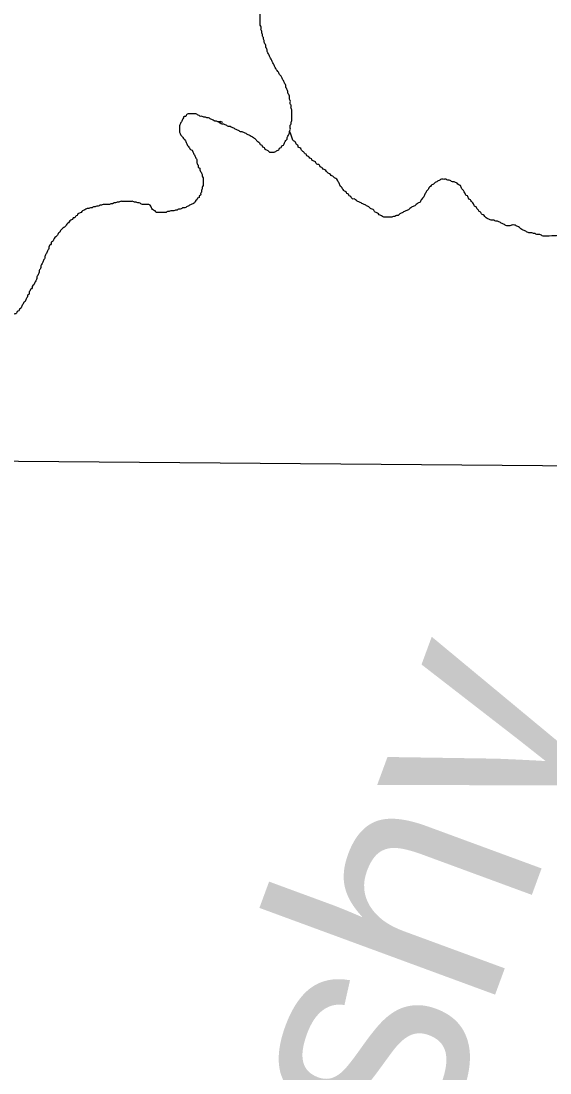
# Model space of a CAD drawing. Extents: x 813775 to 1157140, y 1757555 to 1979907.
# Drawn here: x 1039048 to 1040922, y 1827918 to 1831646 of the extents above; entities that cross this region are included whole.
import ezdxf

# ---------------------------------------------------------------- set-up
doc = ezdxf.new("R2010")
doc.units = 0
doc.layers.add('Level 35', color=7, linetype='Continuous')
doc.layers.add('Level 5', color=7, linetype='Continuous')

msp = doc.modelspace()

# ---------------------------------------------------------------- linework, layer by layer
at = {"layer": 'Level 35'}
for points in [[(1039971.9, 1831445.4), (1039969.1, 1831450.9), (1039963.7, 1831456.3), (1039961, 1831461.8), (1039958.2, 1831467.2), (1039952.8, 1831472.7), (1039950.1, 1831478.1), (1039947.3, 1831483.6), (1039944.6, 1831489), (1039941.9, 1831494.5), (1039939.2, 1831499.9), (1039936.4, 1831505.4), (1039933.7, 1831510.8), (1039931, 1831516.3), (1039928.3, 1831521.7), (1039925.5, 1831527.2), (1039922.8, 1831532.6), (1039920.1, 1831538.1), (1039920.1, 1831543.5), (1039917.4, 1831549), (1039914.7, 1831554.4), (1039914.7, 1831559.9), (1039911.9, 1831565.3), (1039909.2, 1831570.8), (1039909.2, 1831576.2), (1039906.5, 1831581.7), (1039906.5, 1831587.1), (1039903.8, 1831592.6), (1039903.8, 1831598), (1039901, 1831603.5), (1039901, 1831608.9), (1039898.3, 1831614.4), (1039898.3, 1831619.8), (1039898.3, 1831625.3), (1039895.6, 1831630.7), (1039895.6, 1831636.2), (1039895.6, 1831641.6), (1039895.6, 1831647.1), (1039895.6, 1831652.5), (1039895.6, 1831658), (1039895.6, 1831663.4), (1039895.6, 1831668.9), (1039895.6, 1831674.3), (1039895.6, 1831679.8), (1039895.6, 1831685.2), (1039895.6, 1831690.7), (1039895.6, 1831696.1), (1039895.6, 1831701.6), (1039895.6, 1831707), (1039898.3, 1831712.5), (1039898.3, 1831717.9), (1039898.3, 1831723.4), (1039898.3, 1831728.8), (1039898.3, 1831734.3), (1039901, 1831739.7), (1039901, 1831745.2), (1039903.8, 1831750.6), (1039903.8, 1831756.1), (1039906.5, 1831761.5), (1039909.2, 1831767), (1039914.7, 1831772.4), (1039917.4, 1831777.9), (1039920.1, 1831783.3), (1039922.8, 1831788.8), (1039928.3, 1831791.5), (1039931, 1831797), (1039936.4, 1831799.7), (1039941.9, 1831799.7), (1039947.3, 1831805.1), (1039952.8, 1831807.9), (1039958.2, 1831807.9), (1039963.7, 1831810.6), (1039969.1, 1831813.3), (1039974.6, 1831813.3), (1039980, 1831816), (1039985.5, 1831816), (1039990.9, 1831816), (1039996.4, 1831818.8), (1040001.8, 1831821.5), (1040007.3, 1831826.9), (1040012.7, 1831829.7), (1040015.4, 1831835.1), (1040018.2, 1831840.6), (1040020.9, 1831846), (1040023.6, 1831851.5), (1040023.6, 1831856.9), (1040023.6, 1831862.4), (1040026.3, 1831867.8), (1040029, 1831873.3), (1040031.8, 1831878.7), (1040031.8, 1831884.2)], [(1039754, 1831290.1), (1039748.5, 1831287.4), (1039754, 1831284.6), (1039759.4, 1831281.9), (1039764.9, 1831281.9), (1039770.3, 1831279.2), (1039775.7, 1831276.5), (1039781.2, 1831273.7), (1039786.6, 1831273.7), (1039792.1, 1831271), (1039797.5, 1831268.3), (1039803, 1831265.6), (1039808.4, 1831262.8), (1039813.9, 1831260.1), (1039819.3, 1831257.4), (1039824.8, 1831254.7), (1039830.2, 1831254.7), (1039835.7, 1831251.9), (1039841.1, 1831249.2), (1039846.6, 1831246.5), (1039852, 1831243.8), (1039857.5, 1831241), (1039862.9, 1831238.3), (1039868.4, 1831235.6), (1039873.8, 1831230.1), (1039879.2, 1831227.4), (1039882, 1831222), (1039887.4, 1831219.2), (1039892.9, 1831213.8), (1039895.6, 1831208.3), (1039901, 1831205.6), (1039903.8, 1831200.2), (1039909.2, 1831197.4), (1039911.9, 1831192), (1039917.4, 1831189.3), (1039922.8, 1831186.5), (1039928.3, 1831181.1), (1039933.7, 1831181.1), (1039939.2, 1831181.1), (1039944.6, 1831181.1), (1039950.1, 1831183.8), (1039955.5, 1831186.5), (1039961, 1831189.3), (1039963.7, 1831194.7), (1039969.1, 1831197.4), (1039971.9, 1831202.9), (1039977.3, 1831205.6), (1039980, 1831211.1), (1039982.7, 1831216.5), (1039985.5, 1831222), (1039990.9, 1831227.4), (1039990.9, 1831232.9), (1039993.6, 1831238.3), (1039996.4, 1831243.8), (1039999.1, 1831249.2), (1039999.1, 1831254.7), (1040001.8, 1831260.1), (1040001.8, 1831265.6), (1040001.8, 1831271), (1040001.8, 1831276.5), (1040004.5, 1831281.9), (1040004.5, 1831287.4), (1040007.3, 1831292.8), (1040007.3, 1831298.3), (1040007.3, 1831303.7), (1040007.3, 1831309.2), (1040007.3, 1831314.6), (1040007.3, 1831320.1), (1040007.3, 1831325.5), (1040007.3, 1831331), (1040004.5, 1831336.4), (1040004.5, 1831341.9), (1040004.5, 1831347.3), (1040001.8, 1831352.8), (1040001.8, 1831358.2), (1040001.8, 1831363.7), (1039999.1, 1831369.1), (1039999.1, 1831374.6), (1039999.1, 1831380), (1039996.4, 1831385.5), (1039993.6, 1831390.9), (1039993.6, 1831396.4), (1039990.9, 1831401.8), (1039988.2, 1831407.3), (1039985.5, 1831412.7), (1039985.5, 1831418.2), (1039982.7, 1831423.6), (1039980, 1831429.1), (1039977.3, 1831434.5), (1039974.6, 1831440), (1039971.9, 1831445.4)], [(1039762.4, 1831285.7), (1039756.9, 1831288.5), (1039751.3, 1831288.5), (1039745.7, 1831288.5), (1039740.1, 1831291.3), (1039734.6, 1831291.3), (1039729, 1831294.1), (1039723.4, 1831296.8), (1039717.8, 1831299.6), (1039712.2, 1831302.4), (1039706.7, 1831302.4), (1039701.1, 1831305.2), (1039695.5, 1831305.2), (1039689.9, 1831308), (1039684.3, 1831308), (1039678.8, 1831310.8), (1039673.2, 1831313.6), (1039667.6, 1831316.4), (1039662, 1831316.4), (1039656.4, 1831316.4), (1039650.9, 1831316.4), (1039645.3, 1831316.4), (1039639.7, 1831316.4), (1039634.1, 1831313.6), (1039631.3, 1831308), (1039625.8, 1831308), (1039623, 1831302.4), (1039620.2, 1831296.8), (1039617.4, 1831291.3), (1039614.6, 1831285.7), (1039611.8, 1831280.1), (1039609, 1831274.5), (1039609, 1831268.9), (1039609, 1831263.4), (1039609, 1831257.8), (1039609, 1831252.2), (1039611.8, 1831246.6), (1039614.6, 1831241), (1039620.2, 1831235.5), (1039623, 1831229.9), (1039628.6, 1831224.3), (1039631.3, 1831218.7), (1039634.1, 1831213.1), (1039636.9, 1831207.5), (1039639.7, 1831202), (1039645.3, 1831196.4), (1039648.1, 1831190.8), (1039653.7, 1831188), (1039656.4, 1831182.4), (1039659.2, 1831176.9), (1039662, 1831171.3), (1039664.8, 1831165.7), (1039667.6, 1831160.1), (1039670.4, 1831154.5), (1039670.4, 1831148.9), (1039670.4, 1831143.4), (1039673.2, 1831137.8), (1039676, 1831132.2), (1039676, 1831126.6), (1039681.6, 1831123.8), (1039681.6, 1831118.2), (1039684.3, 1831112.7), (1039687.1, 1831107.1), (1039689.9, 1831101.5), (1039689.9, 1831095.9), (1039692.7, 1831090.3), (1039692.7, 1831084.8), (1039692.7, 1831079.2), (1039692.7, 1831073.6), (1039692.7, 1831068), (1039692.7, 1831062.4), (1039689.9, 1831056.9), (1039689.9, 1831051.3), (1039687.1, 1831045.7), (1039687.1, 1831040.1), (1039684.3, 1831034.5), (1039684.3, 1831029), (1039678.8, 1831026.2), (1039678.8, 1831020.6), (1039673.2, 1831017.8), (1039670.4, 1831012.2), (1039664.8, 1831006.6), (1039662, 1831001), (1039656.4, 1830998.3), (1039650.9, 1830995.5), (1039645.3, 1830992.7), (1039639.7, 1830989.9), (1039634.1, 1830987.1), (1039628.6, 1830984.3), (1039623, 1830984.3), (1039617.4, 1830981.5)], [(1040163.6, 1831087.6), (1040158, 1831090.3), (1040152.4, 1831095.9), (1040146.8, 1831098.7), (1040141.2, 1831104.3), (1040135.7, 1831107.1), (1040130.1, 1831112.7), (1040124.5, 1831118.3), (1040118.9, 1831121), (1040113.4, 1831126.6), (1040107.8, 1831129.4), (1040105, 1831135), (1040099.4, 1831137.8), (1040093.8, 1831140.6), (1040091, 1831146.2), (1040085.5, 1831148.9), (1040079.9, 1831151.7), (1040077.1, 1831157.3), (1040071.5, 1831160.1), (1040065.9, 1831165.7), (1040060.4, 1831168.5), (1040057.6, 1831174.1), (1040052, 1831176.9), (1040049.2, 1831182.4), (1040043.6, 1831185.2), (1040040.8, 1831190.8), (1040035.3, 1831196.4), (1040029.7, 1831199.2), (1040029.7, 1831204.8), (1040024.1, 1831207.6), (1040021.3, 1831213.1), (1040018.5, 1831218.7), (1040012.9, 1831221.5), (1040010.1, 1831227.1), (1039999.1, 1831254.7)], [(1040615.4, 1831045.7), (1040609.9, 1831051.3), (1040607.1, 1831056.9), (1040604.3, 1831062.4), (1040598.7, 1831065.2), (1040593.1, 1831070.8), (1040587.5, 1831073.6), (1040582, 1831076.4), (1040576.4, 1831076.4), (1040570.8, 1831079.2), (1040565.2, 1831082), (1040559.7, 1831082), (1040554.1, 1831084.8), (1040548.5, 1831084.8), (1040542.9, 1831084.8), (1040537.3, 1831084.8), (1040531.8, 1831082), (1040526.2, 1831079.2), (1040520.6, 1831076.4), (1040515, 1831073.6), (1040509.4, 1831068), (1040503.9, 1831065.2), (1040498.3, 1831059.6), (1040492.7, 1831054.1), (1040489.9, 1831048.5), (1040484.3, 1831042.9), (1040481.6, 1831037.3), (1040478.8, 1831031.7), (1040476, 1831026.2), (1040473.2, 1831020.6), (1040467.6, 1831015), (1040464.8, 1831009.4), (1040462, 1831003.8), (1040456.4, 1831001), (1040450.9, 1830998.3), (1040445.3, 1830992.7), (1040439.7, 1830989.9), (1040434.1, 1830987.1), (1040428.6, 1830984.3), (1040423, 1830978.7), (1040417.4, 1830975.9), (1040411.8, 1830973.1), (1040406.2, 1830970.4), (1040400.7, 1830967.6), (1040395.1, 1830964.8), (1040389.5, 1830962), (1040383.9, 1830956.4), (1040378.3, 1830956.4), (1040372.8, 1830953.6), (1040367.2, 1830953.6), (1040361.6, 1830950.8), (1040356, 1830950.8), (1040350.5, 1830950.8), (1040344.9, 1830950.8), (1040339.3, 1830950.8), (1040333.7, 1830950.8), (1040328.1, 1830953.6), (1040322.6, 1830956.4), (1040317, 1830959.2), (1040311.4, 1830964.8), (1040305.8, 1830967.6), (1040300.2, 1830970.4), (1040297.5, 1830975.9), (1040291.9, 1830978.7), (1040286.3, 1830981.5), (1040280.7, 1830987.1), (1040275.1, 1830989.9), (1040269.6, 1830992.7), (1040264, 1830995.5), (1040258.4, 1830998.3), (1040252.8, 1831001), (1040247.2, 1831003.8), (1040241.7, 1831006.6), (1040236.1, 1831009.4), (1040230.5, 1831015), (1040224.9, 1831015), (1040219.4, 1831017.8), (1040216.6, 1831023.4), (1040211, 1831026.2), (1040208.2, 1831031.7), (1040202.6, 1831034.5), (1040199.8, 1831040.1), (1040194.2, 1831042.9), (1040188.7, 1831048.5), (1040185.9, 1831054.1), (1040180.3, 1831059.6), (1040177.5, 1831065.2), (1040174.7, 1831070.8), (1040171.9, 1831076.4), (1040169.1, 1831082), (1040163.6, 1831087.6)], [(1040986.5, 1830888.9), (1040919.5, 1830883.8), (1040913.9, 1830883.8), (1040908.3, 1830883.8), (1040902.7, 1830883.8), (1040897.2, 1830883.8), (1040891.6, 1830886.6), (1040886, 1830889.4), (1040880.4, 1830889.4), (1040874.9, 1830889.4), (1040869.3, 1830892.2), (1040863.7, 1830892.2), (1040858.1, 1830895), (1040852.5, 1830895), (1040847, 1830895), (1040841.4, 1830897.8), (1040835.8, 1830900.6), (1040830.2, 1830903.4), (1040824.6, 1830906.2), (1040819.1, 1830909), (1040813.5, 1830914.5), (1040807.9, 1830917.3), (1040802.3, 1830920.1), (1040796.8, 1830922.9), (1040791.2, 1830922.9), (1040785.6, 1830922.9), (1040780, 1830920.1), (1040774.4, 1830920.1), (1040768.9, 1830920.1), (1040763.3, 1830922.9), (1040757.7, 1830925.7), (1040752.1, 1830928.5), (1040746.5, 1830931.3), (1040741, 1830934.1), (1040735.4, 1830936.9), (1040729.8, 1830936.9), (1040724.2, 1830939.7), (1040718.7, 1830939.7), (1040713.1, 1830939.7), (1040707.5, 1830942.4), (1040701.9, 1830945.2), (1040696.3, 1830948), (1040690.8, 1830953.6), (1040685.2, 1830959.2), (1040679.6, 1830962), (1040676.8, 1830967.6), (1040671.2, 1830970.4), (1040668.4, 1830975.9), (1040662.9, 1830981.5), (1040660.1, 1830987.1), (1040654.5, 1830989.9), (1040651.7, 1830995.5), (1040648.9, 1831001), (1040643.3, 1831006.6), (1040640.5, 1831012.2), (1040635, 1831015), (1040632.2, 1831020.6), (1040629.4, 1831026.2), (1040623.8, 1831029), (1040621, 1831034.5), (1040618.2, 1831040.1), (1040615.4, 1831045.7)], [(1039617.4, 1830981.5), (1039611.8, 1830978.7), (1039606.2, 1830978.7), (1039600.7, 1830975.9), (1039595.1, 1830975.9), (1039589.5, 1830973.1), (1039583.9, 1830973.1), (1039578.3, 1830973.1), (1039572.8, 1830970.3), (1039567.2, 1830970.3), (1039561.6, 1830967.6), (1039556, 1830967.6), (1039550.5, 1830967.6), (1039544.9, 1830967.6), (1039539.3, 1830967.6), (1039533.7, 1830967.6), (1039528.1, 1830967.6), (1039522.6, 1830973.1), (1039517, 1830975.9), (1039511.4, 1830981.5), (1039508.6, 1830987.1), (1039505.8, 1830992.7), (1039500.2, 1830995.5), (1039494.7, 1830995.5), (1039489.1, 1830995.5), (1039483.5, 1830995.5), (1039477.9, 1830995.5), (1039472.4, 1830998.3), (1039466.8, 1831001), (1039461.2, 1831001), (1039455.6, 1831003.8), (1039450, 1831003.8), (1039444.5, 1831006.6), (1039438.9, 1831006.6), (1039433.3, 1831006.6), (1039427.7, 1831006.6), (1039422.1, 1831006.6), (1039416.6, 1831006.6), (1039411, 1831006.6), (1039405.4, 1831006.6), (1039399.8, 1831006.6), (1039394.2, 1831003.8), (1039388.7, 1831003.8), (1039383.1, 1831001), (1039377.5, 1831001), (1039371.9, 1830998.3), (1039366.4, 1830998.3), (1039360.8, 1830995.5), (1039355.2, 1830995.5), (1039349.6, 1830995.5), (1039344, 1830995.5), (1039338.5, 1830995.5), (1039332.9, 1830992.7), (1039327.3, 1830992.7), (1039321.7, 1830989.9), (1039316.1, 1830989.9), (1039310.6, 1830987.1), (1039305, 1830987.1), (1039299.4, 1830984.3), (1039293.8, 1830984.3), (1039288.3, 1830981.5), (1039282.7, 1830981.5), (1039277.1, 1830978.7), (1039271.5, 1830975.9), (1039265.9, 1830973.1), (1039260.4, 1830967.6), (1039254.8, 1830964.8), (1039249.2, 1830962), (1039246.4, 1830956.4), (1039240.8, 1830953.6), (1039238, 1830948), (1039232.5, 1830948), (1039229.7, 1830942.4), (1039224.1, 1830939.7), (1039218.5, 1830934.1), (1039212.9, 1830928.5), (1039207.4, 1830922.9), (1039204.6, 1830917.3), (1039199, 1830914.5), (1039193.4, 1830909), (1039187.8, 1830903.4), (1039185, 1830897.8), (1039179.5, 1830892.2), (1039176.7, 1830886.6), (1039171.1, 1830881.1), (1039165.5, 1830875.5), (1039162.7, 1830869.9), (1039159.9, 1830864.3), (1039154.4, 1830861.5), (1039154.4, 1830855.9), (1039148.8, 1830850.4)], [(1039148.8, 1830850.4), (1039146, 1830844.8), (1039146, 1830839.2), (1039143.2, 1830833.6), (1039140.4, 1830828), (1039137.6, 1830822.4), (1039134.8, 1830816.9), (1039132, 1830811.3), (1039132, 1830805.7), (1039129.3, 1830800.1), (1039126.5, 1830794.5), (1039123.7, 1830789), (1039120.9, 1830783.4), (1039118.1, 1830777.8), (1039118.1, 1830772.2), (1039115.3, 1830766.6), (1039112.5, 1830761.1), (1039112.5, 1830755.5), (1039109.7, 1830749.9), (1039106.9, 1830744.3), (1039104.2, 1830738.7), (1039104.2, 1830733.2), (1039101.4, 1830727.6), (1039098.6, 1830722), (1039095.8, 1830716.4), (1039093, 1830710.8), (1039087.4, 1830705.2), (1039087.4, 1830699.7), (1039081.8, 1830694.1), (1039079, 1830688.5), (1039076.3, 1830682.9), (1039076.3, 1830677.3), (1039070.7, 1830674.5), (1039070.7, 1830669), (1039067.9, 1830663.4), (1039065.1, 1830657.8), (1039062.3, 1830652.2), (1039056.7, 1830646.6), (1039053.9, 1830641.1), (1039051.2, 1830635.5), (1039048.4, 1830629.9), (1039042.8, 1830624.3), (1039040, 1830618.7), (1039034.4, 1830615.9), (1039031.6, 1830610.4), (1039026.1, 1830607.6), (1039020.5, 1830604.8), (1039017.7, 1830599.2), (1039012.1, 1830599.2), (1039009.3, 1830593.6), (1039003.7, 1830590.8), (1038998.2, 1830588), (1038992.6, 1830585.2), (1038987, 1830582.5), (1038984.2, 1830576.9), (1038978.6, 1830571.3), (1038975.8, 1830565.7), (1038970.3, 1830560.1), (1038967.5, 1830554.6), (1038961.9, 1830549), (1038959.1, 1830543.4), (1038959.1, 1830537.8), (1038956.3, 1830532.2), (1038953.5, 1830526.6), (1038950.7, 1830521.1), (1038947.9, 1830515.5), (1038945.2, 1830509.9), (1038945.2, 1830504.3), (1038942.4, 1830498.7), (1038939.6, 1830493.2), (1038936.8, 1830487.6), (1038934, 1830479.2), (1038931.2, 1830473.6), (1038928.4, 1830468), (1038925.6, 1830462.5), (1038922.8, 1830456.9), (1038920.1, 1830451.3), (1038917.3, 1830445.7), (1038914.5, 1830440.1), (1038911.7, 1830434.6), (1038911.7, 1830429), (1038906.1, 1830423.4), (1038906.1, 1830417.8), (1038903.3, 1830412.2), (1038900.5, 1830406.7), (1038900.5, 1830401.1), (1038897.7, 1830395.5), (1038897.7, 1830389.9), (1038895, 1830384.3), (1038892.2, 1830378.7), (1038889.4, 1830373.2)]]:
    msp.add_spline(points, degree=3, dxfattribs=at)
at = {"layer": 'Level 5'}
msp.add_lwpolyline([(1031470.9, 1830148.4), (1042036.9, 1830060.8)], dxfattribs=at)

# ---------------------------------------------------------------- texts
at = {"layer": 'Level 35'}
msp.add_text('Brushy', height=844.8, rotation=69.7926, dxfattribs=at).set_placement((1039898.1, 1825942.1))

doc.saveas('drawing.dxf')
